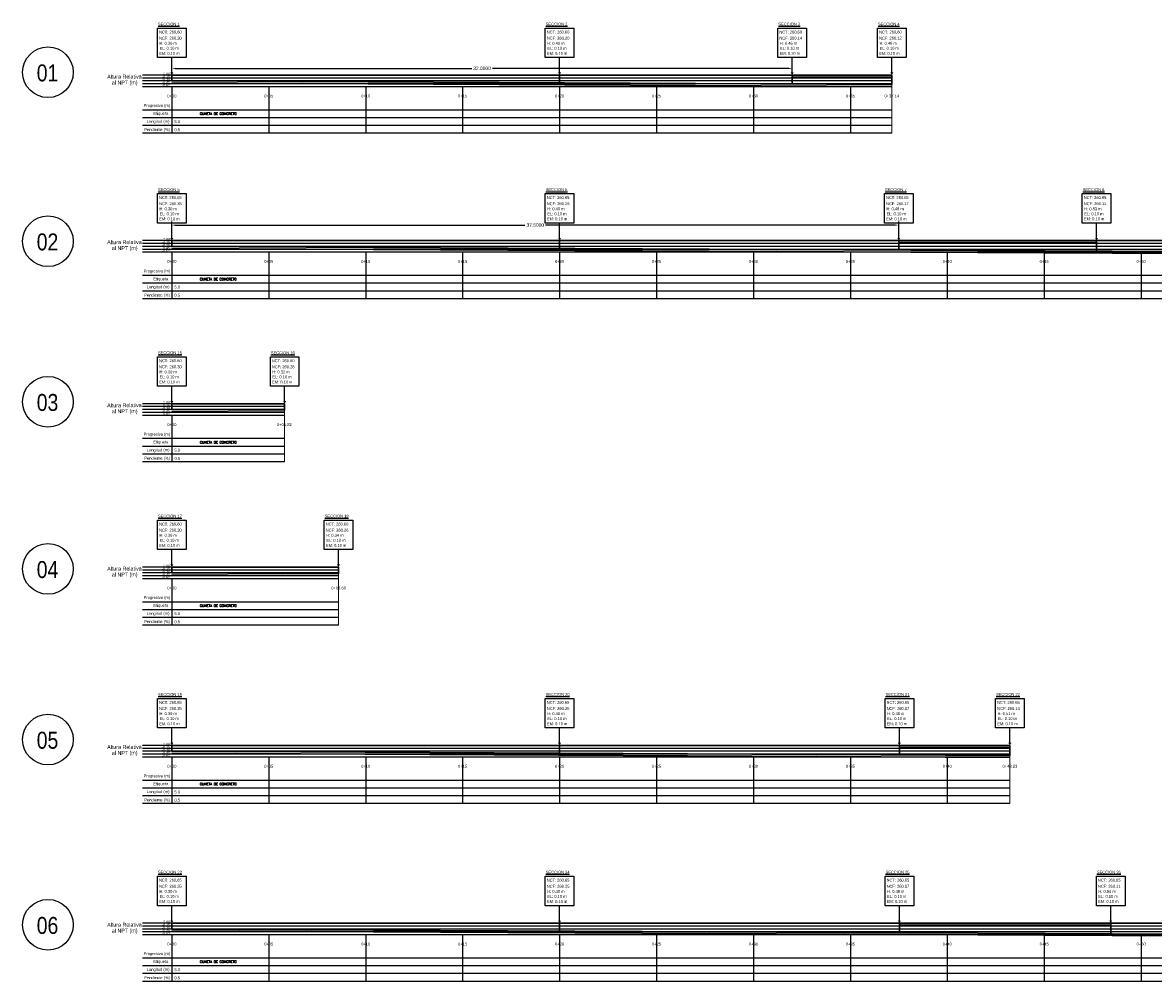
# Model space of a CAD drawing. Header units: millimetres. Extents: x -8931983 to 9630244, y 4 to 18563053.
# Tile 292 of 329: x 349551 to 349610, y 9281973 to 9282022. Entities that reach past the tile are written whole.
import ezdxf
from ezdxf.enums import TextEntityAlignment as Align

# ---------------------------------------------------------------- set-up
doc = ezdxf.new("R2010")
doc.units = ezdxf.units.MM
doc.layers.add('13.-ALE_PRESENTACION', color=7, linetype='Continuous', lineweight=0)
doc.layers.add('TEXTO', color=255, linetype='Continuous', lineweight=5)
for name, color, linetype in [('ANNOTATION', 7, 'Continuous'), ('ANNOTATION_TABLE', 254, 'Continuous'), ('GRID_TEXT', 7, 'Continuous'), ('Lineas', 7, 'Continuous')]:
    doc.layers.add(name, color=color, linetype=linetype)
doc.styles.add('Arial', font='romans.shx', dxfattribs={"height": 0.75})
doc.styles.add('Arial Narrow', font='ARIALN.TTF')
doc.styles.add('Cota B', font='swissck.ttf')
doc.styles.add('MtXpl_Arial_Black', font='txt')
doc.styles.add('NP25', font='arial.ttf', dxfattribs={"height": 0.075})
doc.styles.get("Standard").update_dxf_attribs({"font": 'arial.ttf'})
doc.styles.add('Swis721 Cn BT', font='swissc.ttf')
doc.dimstyles.get("Standard").update_dxf_attribs({"dimtxt": 0.18, "dimasz": 0.18, "dimexe": 0.18, "dimexo": 0.0625, "dimgap": 0.09, "dimtad": 0, "dimtih": 1, "dimtoh": 1, "dimdec": 4, "dimzin": 0, "dimdsep": 46, "dimtxsty": 'Standard', "dimcen": 0.09, "dimadec": 0, "dimazin": 0, "dimtfac": 1, "dimtdec": 4, "dimtofl": 0, "dimtmove": 0, "dimatfit": 3, "dimfxl": 1, "dimtolj": 1, "dimtzin": 0, "dimarcsym": 0})

# ---------------------------------------------------------------- blocks, each defined once
blk = doc.blocks.new('*D3701')
at = {"layer": 'Defpoints', "color": 0, "lineweight": 30, "transparency": 16777216}
for p in [(349559.157, 9282019.723), (349591.157, 9282019.806), (349591.157, 9282019.723)]:
    blk.add_point(p, dxfattribs=at)
at = {"layer": 'Lineas', "color": 0, "lineweight": -2, "transparency": 16777216}
for p, q in [((349559.157, 9282019.785), (349559.157, 9282019.986)), ((349591.157, 9282019.785), (349591.157, 9282019.986)), ((349559.337, 9282019.806), (349574.624, 9282019.806)), ((349590.977, 9282019.806), (349575.69, 9282019.806))]:
    blk.add_line(p, q, dxfattribs=at)
at = {"layer": 'Lineas', "color": 0, "lineweight": 30, "transparency": 16777216}
for points in [[(349559.337, 9282019.836), (349559.337, 9282019.776), (349559.157, 9282019.806)], [(349590.977, 9282019.836), (349590.977, 9282019.776), (349591.157, 9282019.806)]]:
    blk.add_solid(points, dxfattribs=at)
at = {"layer": 'Lineas', "color": 0, "lineweight": 30, "transparency": 16777216, "insert": (349575.157, 9282019.806), "char_height": 0.18, "attachment_point": 5}
blk.add_mtext('\\A1;32.0000', dxfattribs=at)
blk = doc.blocks.new('*D3702')
at = {"layer": 'Defpoints', "color": 0, "lineweight": 30, "transparency": 16777216}
for p in [(349559.157, 9282011.438), (349596.657, 9282011.725), (349596.657, 9282011.438)]:
    blk.add_point(p, dxfattribs=at)
at = {"layer": 'Lineas', "color": 0, "lineweight": -2, "transparency": 16777216}
for p, q in [((349559.157, 9282011.501), (349559.157, 9282011.905)), ((349596.657, 9282011.501), (349596.657, 9282011.905)), ((349559.337, 9282011.725), (349577.374, 9282011.725)), ((349596.477, 9282011.725), (349578.44, 9282011.725))]:
    blk.add_line(p, q, dxfattribs=at)
at = {"layer": 'Lineas', "color": 0, "lineweight": 30, "transparency": 16777216}
for points in [[(349559.337, 9282011.755), (349559.337, 9282011.695), (349559.157, 9282011.725)], [(349596.477, 9282011.755), (349596.477, 9282011.695), (349596.657, 9282011.725)]]:
    blk.add_solid(points, dxfattribs=at)
at = {"layer": 'Lineas', "color": 0, "lineweight": 30, "transparency": 16777216, "insert": (349577.907, 9282011.725), "char_height": 0.18, "attachment_point": 5}
blk.add_mtext('\\A1;37.5000', dxfattribs=at)

msp = doc.modelspace()

# ---------------------------------------------------------------- hatches: boundary and pattern name
at = {"lineweight": -3}
h = msp.add_hatch(color=256, dxfattribs=at)
h.dxf.hatch_style = 1
h.paths.add_polyline_path([(349559.23438, 9282019.59491), (349559.07988, 9282019.59491), (349559.15713, 9282019.45779)])
h = msp.add_hatch(color=256, dxfattribs=at)
h.dxf.hatch_style = 1
h.paths.add_polyline_path([(349579.23438, 9282019.59491), (349579.07988, 9282019.59491), (349579.15713, 9282019.45779)])
h = msp.add_hatch(color=256, dxfattribs=at)
h.dxf.hatch_style = 1
h.paths.add_polyline_path([(349591.23438, 9282019.59491), (349591.07988, 9282019.59491), (349591.15713, 9282019.45779)])
h = msp.add_hatch(color=256, dxfattribs=at)
h.dxf.hatch_style = 1
h.paths.add_polyline_path([(349596.37438, 9282019.59491), (349596.21988, 9282019.59491), (349596.29713, 9282019.45779)])
h = msp.add_hatch(color=256, dxfattribs=at)
h.dxf.hatch_style = 1
h.paths.add_polyline_path([(349559.23438, 9282011.06019), (349559.07988, 9282011.06019), (349559.15713, 9282010.92306)])
h = msp.add_hatch(color=256, dxfattribs=at)
h.dxf.hatch_style = 1
h.paths.add_polyline_path([(349579.23438, 9282011.06019), (349579.07988, 9282011.06019), (349579.15713, 9282010.92306)])
h = msp.add_hatch(color=256, dxfattribs=at)
h.dxf.hatch_style = 1
h.paths.add_polyline_path([(349596.73438, 9282011.06019), (349596.57988, 9282011.06019), (349596.65713, 9282010.92306)])
h = msp.add_hatch(color=256, dxfattribs=at)
h.dxf.hatch_style = 1
h.paths.add_polyline_path([(349606.93438, 9282011.06019), (349606.77988, 9282011.06019), (349606.85713, 9282010.92306)])
h = msp.add_hatch(color=256, dxfattribs=at)
h.dxf.hatch_style = 1
h.paths.add_polyline_path([(349559.23438, 9282002.64873), (349559.07988, 9282002.64873), (349559.15713, 9282002.5116)])
h = msp.add_hatch(color=256, dxfattribs=at)
h.dxf.hatch_style = 1
h.paths.add_polyline_path([(349565.05438, 9282002.64873), (349564.89988, 9282002.64873), (349564.97713, 9282002.5116)])
h = msp.add_hatch(color=256, dxfattribs=at)
h.dxf.hatch_style = 1
h.paths.add_polyline_path([(349559.23438, 9281994.22367), (349559.07988, 9281994.22367), (349559.15713, 9281994.08654)])
h = msp.add_hatch(color=256, dxfattribs=at)
h.dxf.hatch_style = 1
h.paths.add_polyline_path([(349567.83438, 9281994.22367), (349567.67988, 9281994.22367), (349567.75713, 9281994.08654)])
h = msp.add_hatch(color=256, dxfattribs=at)
h.dxf.hatch_style = 1
h.paths.add_polyline_path([(349559.23438, 9281985.02823), (349559.07988, 9281985.02823), (349559.15713, 9281984.8911)])
h = msp.add_hatch(color=256, dxfattribs=at)
h.dxf.hatch_style = 1
h.paths.add_polyline_path([(349579.23438, 9281985.02823), (349579.07988, 9281985.02823), (349579.15713, 9281984.8911)])
h = msp.add_hatch(color=256, dxfattribs=at)
h.dxf.hatch_style = 1
h.paths.add_polyline_path([(349596.76438, 9281985.02823), (349596.60988, 9281985.02823), (349596.68713, 9281984.8911)])
h = msp.add_hatch(color=256, dxfattribs=at)
h.dxf.hatch_style = 1
h.paths.add_polyline_path([(349602.46438, 9281985.02823), (349602.30988, 9281985.02823), (349602.38713, 9281984.8911)])
h = msp.add_hatch(color=256, dxfattribs=at)
h.dxf.hatch_style = 1
h.paths.add_polyline_path([(349559.23438, 9281975.86129), (349559.07988, 9281975.86129), (349559.15713, 9281975.72417)])
h = msp.add_hatch(color=256, dxfattribs=at)
h.dxf.hatch_style = 1
h.paths.add_polyline_path([(349579.23438, 9281975.86129), (349579.07988, 9281975.86129), (349579.15713, 9281975.72417)])
h = msp.add_hatch(color=256, dxfattribs=at)
h.dxf.hatch_style = 1
h.paths.add_polyline_path([(349596.76438, 9281975.86129), (349596.60988, 9281975.86129), (349596.68713, 9281975.72417)])
h = msp.add_hatch(color=256, dxfattribs=at)
h.dxf.hatch_style = 1
h.paths.add_polyline_path([(349607.66438, 9281975.86129), (349607.50988, 9281975.86129), (349607.58713, 9281975.72417)])

# ---------------------------------------------------------------- linework, layer by layer
at = {"color": 9, "lineweight": -3}
for p, q in [((349559.15713, 9282019.58452), (349559.15713, 9282020.36093)), ((349579.15713, 9282019.58452), (349579.15713, 9282020.36093)), ((349591.15713, 9282019.58452), (349591.15713, 9282020.36093)), ((349596.29713, 9282019.58452), (349596.29713, 9282020.36093)), ((349559.15702, 9282019.45779), (349557.65039, 9282019.45779)), ((349596.29702, 9282019.30779), (349557.65039, 9282019.30779)), ((349559.1575, 9282019.30779), (349557.65039, 9282019.30779)), ((349596.29702, 9282019.15779), (349557.65039, 9282019.15779)), ((349559.15702, 9282019.15779), (349557.65039, 9282019.15779)), ((349596.29702, 9282019.00779), (349557.65039, 9282019.00779)), ((349596.29702, 9282018.85779), (349557.65039, 9282018.85779)), ((349559.15713, 9282019.00779), (349557.89859, 9282019.00779)), ((349559.15713, 9282018.85779), (349557.89859, 9282018.85779)), ((349559.15702, 9282018.85779), (349559.15702, 9282016.45779)), ((349564.15702, 9282018.85779), (349564.15702, 9282016.45779)), ((349564.15702, 9282018.85779), (349564.15702, 9282016.45779)), ((349569.15702, 9282018.85779), (349569.15702, 9282016.45779)), ((349574.15702, 9282018.85779), (349574.15702, 9282016.45779)), ((349579.15702, 9282018.85779), (349579.15702, 9282016.45779)), ((349584.15702, 9282018.85779), (349584.15702, 9282016.45779)), ((349589.15702, 9282018.85779), (349589.15702, 9282016.45779)), ((349594.15702, 9282018.85779), (349594.15702, 9282016.45779)), ((349596.29702, 9282017.65779), (349557.65028, 9282017.65779)), ((349596.29702, 9282017.25779), (349557.65028, 9282017.25779)), ((349596.29702, 9282016.85779), (349557.65028, 9282016.85779)), ((349596.29702, 9282016.45779), (349557.65028, 9282016.45779)), ((349559.15713, 9282011.04979), (349559.15713, 9282011.82621)), ((349579.15713, 9282011.04979), (349579.15713, 9282011.82621)), ((349596.65713, 9282011.04979), (349596.65713, 9282011.82621)), ((349606.85713, 9282011.04979), (349606.85713, 9282011.82621)), ((349559.15702, 9282010.92306), (349557.65039, 9282010.92306)), ((349690.00702, 9282010.77306), (349557.65039, 9282010.77306)), ((349559.1575, 9282010.77306), (349557.65039, 9282010.77306)), ((349690.00702, 9282010.62306), (349557.65039, 9282010.62306)), ((349559.15702, 9282010.62306), (349557.65039, 9282010.62306)), ((349690.00702, 9282010.47306), (349557.65039, 9282010.47306)), ((349690.00702, 9282010.32306), (349557.65039, 9282010.32306)), ((349559.15713, 9282010.47306), (349557.89859, 9282010.47306)), ((349559.15713, 9282010.32306), (349557.89859, 9282010.32306)), ((349559.15702, 9282010.32306), (349559.15702, 9282007.92306)), ((349564.15702, 9282010.32306), (349564.15702, 9282007.92306)), ((349564.15702, 9282010.32306), (349564.15702, 9282007.92306)), ((349569.15702, 9282010.32306), (349569.15702, 9282007.92306)), ((349574.15702, 9282010.32306), (349574.15702, 9282007.92306)), ((349579.15702, 9282010.32306), (349579.15702, 9282007.92306)), ((349584.15702, 9282010.32306), (349584.15702, 9282007.92306)), ((349589.15702, 9282010.32306), (349589.15702, 9282007.92306)), ((349594.15702, 9282010.32306), (349594.15702, 9282007.92306)), ((349599.15702, 9282010.32306), (349599.15702, 9282007.92306)), ((349604.15702, 9282010.32306), (349604.15702, 9282007.92306)), ((349609.15702, 9282010.32306), (349609.15702, 9282007.92306)), ((349690.00702, 9282009.12306), (349557.65028, 9282009.12306)), ((349690.00702, 9282008.72306), (349557.65028, 9282008.72306)), ((349690.00702, 9282008.32306), (349557.65028, 9282008.32306)), ((349690.00702, 9282007.92306), (349557.65028, 9282007.92306)), ((349559.15713, 9282002.63834), (349559.15713, 9282003.41475)), ((349564.97713, 9282002.63834), (349564.97713, 9282003.41475)), ((349559.15702, 9282002.5116), (349557.65039, 9282002.5116)), ((349564.97702, 9282002.3616), (349557.65039, 9282002.3616)), ((349559.1575, 9282002.3616), (349557.65039, 9282002.3616)), ((349564.97702, 9282002.2116), (349557.65039, 9282002.2116)), ((349559.15702, 9282002.2116), (349557.65039, 9282002.2116)), ((349564.97702, 9282002.0616), (349557.65039, 9282002.0616)), ((349564.97702, 9282001.9116), (349557.65039, 9282001.9116)), ((349559.15713, 9282002.0616), (349557.89859, 9282002.0616)), ((349559.15713, 9282001.9116), (349557.89859, 9282001.9116)), ((349559.15702, 9282001.9116), (349559.15702, 9281999.5116)), ((349564.97702, 9282000.7116), (349557.65028, 9282000.7116)), ((349564.97702, 9282000.3116), (349557.65028, 9282000.3116)), ((349564.97702, 9281999.9116), (349557.65028, 9281999.9116)), ((349564.97702, 9281999.5116), (349557.65028, 9281999.5116)), ((349559.15713, 9281994.21328), (349559.15713, 9281994.98969)), ((349567.75713, 9281994.21328), (349567.75713, 9281994.98969)), ((349559.15702, 9281994.08654), (349557.65039, 9281994.08654)), ((349567.75702, 9281993.93654), (349557.65039, 9281993.93654)), ((349559.1575, 9281993.93654), (349557.65039, 9281993.93654)), ((349567.75702, 9281993.78654), (349557.65039, 9281993.78654)), ((349559.15702, 9281993.78654), (349557.65039, 9281993.78654)), ((349567.75702, 9281993.63654), (349557.65039, 9281993.63654)), ((349567.75702, 9281993.48654), (349557.65039, 9281993.48654)), ((349559.15713, 9281993.63654), (349557.89859, 9281993.63654)), ((349559.15713, 9281993.48654), (349557.89859, 9281993.48654)), ((349559.15702, 9281993.48654), (349559.15702, 9281991.08654)), ((349567.75702, 9281992.28654), (349557.65028, 9281992.28654)), ((349567.75702, 9281991.88654), (349557.65028, 9281991.88654)), ((349567.75702, 9281991.48654), (349557.65028, 9281991.48654)), ((349567.75702, 9281991.08654), (349557.65028, 9281991.08654)), ((349559.15713, 9281985.01784), (349559.15713, 9281985.79425)), ((349579.15713, 9281985.01784), (349579.15713, 9281985.79425)), ((349596.68713, 9281985.01784), (349596.68713, 9281985.79425)), ((349602.38713, 9281985.01784), (349602.38713, 9281985.79425)), ((349559.15702, 9281984.8911), (349557.65039, 9281984.8911)), ((349602.38702, 9281984.7411), (349557.65039, 9281984.7411)), ((349559.1575, 9281984.7411), (349557.65039, 9281984.7411)), ((349602.38702, 9281984.5911), (349557.65039, 9281984.5911)), ((349559.15702, 9281984.5911), (349557.65039, 9281984.5911)), ((349602.38702, 9281984.4411), (349557.65039, 9281984.4411)), ((349559.15713, 9281984.4411), (349557.89859, 9281984.4411)), ((349602.38702, 9281984.2911), (349557.65039, 9281984.2911)), ((349559.15713, 9281984.2911), (349557.89859, 9281984.2911)), ((349559.15702, 9281984.2911), (349559.15702, 9281981.8911)), ((349564.15702, 9281984.2911), (349564.15702, 9281981.8911)), ((349564.15702, 9281984.2911), (349564.15702, 9281981.8911)), ((349569.15702, 9281984.2911), (349569.15702, 9281981.8911)), ((349574.15702, 9281984.2911), (349574.15702, 9281981.8911)), ((349579.15702, 9281984.2911), (349579.15702, 9281981.8911)), ((349584.15702, 9281984.2911), (349584.15702, 9281981.8911)), ((349589.15702, 9281984.2911), (349589.15702, 9281981.8911)), ((349594.15702, 9281984.2911), (349594.15702, 9281981.8911)), ((349599.15702, 9281984.2911), (349599.15702, 9281981.8911)), ((349602.38702, 9281983.0911), (349557.65028, 9281983.0911)), ((349602.38702, 9281982.6911), (349557.65028, 9281982.6911)), ((349602.38702, 9281982.2911), (349557.65028, 9281982.2911)), ((349602.38702, 9281981.8911), (349557.65028, 9281981.8911)), ((349559.15713, 9281975.8509), (349559.15713, 9281976.62731)), ((349579.15713, 9281975.8509), (349579.15713, 9281976.62731)), ((349596.68713, 9281975.8509), (349596.68713, 9281976.62731)), ((349607.58713, 9281975.8509), (349607.58713, 9281976.62731)), ((349559.15702, 9281975.72417), (349557.65039, 9281975.72417)), ((349679.51702, 9281975.57417), (349557.65039, 9281975.57417)), ((349559.1575, 9281975.57417), (349557.65039, 9281975.57417)), ((349679.51702, 9281975.42417), (349557.65039, 9281975.42417)), ((349559.15702, 9281975.42417), (349557.65039, 9281975.42417)), ((349679.51702, 9281975.27417), (349557.65039, 9281975.27417)), ((349679.51702, 9281975.12417), (349557.65039, 9281975.12417)), ((349559.15713, 9281975.27417), (349557.89859, 9281975.27417)), ((349559.15713, 9281975.12417), (349557.89859, 9281975.12417)), ((349559.15702, 9281975.12417), (349559.15702, 9281972.72417)), ((349564.15702, 9281975.12417), (349564.15702, 9281972.72417)), ((349564.15702, 9281975.12417), (349564.15702, 9281972.72417)), ((349569.15702, 9281975.12417), (349569.15702, 9281972.72417)), ((349574.15702, 9281975.12417), (349574.15702, 9281972.72417)), ((349579.15702, 9281975.12417), (349579.15702, 9281972.72417)), ((349584.15702, 9281975.12417), (349584.15702, 9281972.72417)), ((349589.15702, 9281975.12417), (349589.15702, 9281972.72417)), ((349594.15702, 9281975.12417), (349594.15702, 9281972.72417)), ((349599.15702, 9281975.12417), (349599.15702, 9281972.72417)), ((349604.15702, 9281975.12417), (349604.15702, 9281972.72417)), ((349609.15702, 9281975.12417), (349609.15702, 9281972.72417)), ((349679.51702, 9281973.92417), (349557.65028, 9281973.92417)), ((349679.51702, 9281973.52417), (349557.65028, 9281973.52417)), ((349679.51702, 9281973.12417), (349557.65028, 9281973.12417)), ((349679.51702, 9281972.72417), (349557.65028, 9281972.72417))]:
    msp.add_line(p, q, dxfattribs=at)
at = {"color": 5, "lineweight": 30}
for p, q in [((349559.15702, 9282019.45779), (349591.15702, 9282019.45779)), ((349559.15702, 9282010.92306), (349596.65702, 9282010.92306)), ((349606.85702, 9282010.92306), (349638.18702, 9282010.92306)), ((349559.15702, 9282002.5116), (349564.97702, 9282002.5116)), ((349559.15702, 9281994.08654), (349567.75702, 9281994.08654)), ((349559.15702, 9281984.8911), (349596.68702, 9281984.8911)), ((349559.15702, 9281975.72417), (349596.68702, 9281975.72417)), ((349607.58702, 9281975.72417), (349664.51702, 9281975.72417))]:
    msp.add_line(p, q, dxfattribs=at)
at = {"color": 1, "lineweight": 30}
for p, q in [((349559.15702, 9282019.45779), (349559.15702, 9282019.15779)), ((349579.15702, 9282019.05779), (349579.15702, 9282019.45779)), ((349591.15702, 9282019.45779), (349591.15702, 9282018.99779)), ((349596.29702, 9282019.45779), (349596.29702, 9282018.97209)), ((349559.15702, 9282010.92306), (349559.15702, 9282010.62306)), ((349579.15702, 9282010.52306), (349579.15702, 9282010.92306)), ((349596.65702, 9282010.92306), (349596.65702, 9282010.43556)), ((349606.85702, 9282010.92306), (349606.85702, 9282010.38456)), ((349559.15702, 9282002.5116), (349559.15702, 9282002.2116)), ((349564.97702, 9282002.5116), (349564.97702, 9282002.1825)), ((349559.15702, 9281994.08654), (349559.15702, 9281993.78654)), ((349567.75702, 9281994.08654), (349567.75702, 9281993.74354)), ((349559.15702, 9281984.8911), (349559.15702, 9281984.5911)), ((349579.15702, 9281984.4911), (349579.15702, 9281984.8911)), ((349596.68702, 9281984.8911), (349596.68702, 9281984.40345)), ((349602.38702, 9281984.8911), (349602.38702, 9281984.37495)), ((349559.15702, 9281975.72417), (349559.15702, 9281975.42417)), ((349579.15702, 9281975.32417), (349579.15702, 9281975.72417)), ((349596.68702, 9281975.72417), (349596.68702, 9281975.23652)), ((349607.58702, 9281975.72417), (349607.58702, 9281975.18202))]:
    msp.add_line(p, q, dxfattribs=at)
at = {"color": 84, "lineweight": 30}
for p, q in [((349591.15702, 9282019.45779), (349596.29702, 9282019.45779)), ((349591.15702, 9282019.35779), (349596.29702, 9282019.35779)), ((349596.65702, 9282010.92306), (349606.85702, 9282010.92306)), ((349596.65702, 9282010.82306), (349606.85702, 9282010.82306)), ((349596.68702, 9281984.8911), (349602.38702, 9281984.8911)), ((349596.68702, 9281984.7911), (349602.38702, 9281984.7911)), ((349596.68702, 9281975.72417), (349607.58702, 9281975.72417)), ((349596.68702, 9281975.62417), (349607.58702, 9281975.62417))]:
    msp.add_line(p, q, dxfattribs=at)
at = {"color": 9, "lineweight": 0}
for p, q in [((349596.29702, 9282019.45779), (349596.29702, 9282016.45779)), ((349564.97702, 9282002.5116), (349564.97702, 9281999.5116)), ((349567.75702, 9281994.08654), (349567.75702, 9281991.08654)), ((349602.38702, 9281984.8911), (349602.38702, 9281981.8911))]:
    msp.add_line(p, q, dxfattribs=at)
at = {"color": 6, "lineweight": 30}
for p, q in [((349559.15652, 9282019.05779), (349596.29702, 9282018.87208)), ((349559.15702, 9282019.15779), (349596.29702, 9282018.97209)), ((349559.15652, 9282010.52306), (349690.00702, 9282009.86881)), ((349559.15702, 9282010.62306), (349690.00702, 9282009.96881)), ((349559.15652, 9282002.1116), (349564.97702, 9282002.0825)), ((349559.15702, 9282002.2116), (349564.97702, 9282002.1825)), ((349559.15702, 9281993.78654), (349567.75702, 9281993.74354)), ((349559.15652, 9281993.68654), (349567.75702, 9281993.64354)), ((349559.15652, 9281984.4911), (349602.38702, 9281984.27495)), ((349559.15702, 9281984.5911), (349602.38702, 9281984.37495)), ((349559.15652, 9281975.32417), (349679.51702, 9281974.72236)), ((349559.15702, 9281975.42417), (349679.51702, 9281974.82237))]:
    msp.add_line(p, q, dxfattribs=at)
at = {"lineweight": -3}
for points in [[(349558.41927, 9282021.88421), (349559.89499, 9282021.88421), (349559.89499, 9282020.36093), (349558.41927, 9282020.36093)], [(349578.41927, 9282021.88421), (349579.89499, 9282021.88421), (349579.89499, 9282020.36093), (349578.41927, 9282020.36093)], [(349590.41927, 9282021.88421), (349591.89499, 9282021.88421), (349591.89499, 9282020.36093), (349590.41927, 9282020.36093)], [(349595.55927, 9282021.88421), (349597.03499, 9282021.88421), (349597.03499, 9282020.36093), (349595.55927, 9282020.36093)], [(349558.41927, 9282013.34948), (349559.89499, 9282013.34948), (349559.89499, 9282011.82621), (349558.41927, 9282011.82621)], [(349578.41927, 9282013.34948), (349579.89499, 9282013.34948), (349579.89499, 9282011.82621), (349578.41927, 9282011.82621)], [(349595.91927, 9282013.34948), (349597.39499, 9282013.34948), (349597.39499, 9282011.82621), (349595.91927, 9282011.82621)], [(349606.11927, 9282013.34948), (349607.59499, 9282013.34948), (349607.59499, 9282011.82621), (349606.11927, 9282011.82621)], [(349558.41927, 9282004.93802), (349559.89499, 9282004.93802), (349559.89499, 9282003.41475), (349558.41927, 9282003.41475)], [(349564.23927, 9282004.93802), (349565.71499, 9282004.93802), (349565.71499, 9282003.41475), (349564.23927, 9282003.41475)], [(349558.41927, 9281996.51296), (349559.89499, 9281996.51296), (349559.89499, 9281994.98969), (349558.41927, 9281994.98969)], [(349567.01927, 9281996.51296), (349568.49499, 9281996.51296), (349568.49499, 9281994.98969), (349567.01927, 9281994.98969)], [(349558.41927, 9281987.31752), (349559.89499, 9281987.31752), (349559.89499, 9281985.79425), (349558.41927, 9281985.79425)], [(349578.41927, 9281987.31752), (349579.89499, 9281987.31752), (349579.89499, 9281985.79425), (349578.41927, 9281985.79425)], [(349595.94927, 9281987.31752), (349597.42499, 9281987.31752), (349597.42499, 9281985.79425), (349595.94927, 9281985.79425)], [(349601.64927, 9281987.31752), (349603.12499, 9281987.31752), (349603.12499, 9281985.79425), (349601.64927, 9281985.79425)], [(349558.41927, 9281978.15059), (349559.89499, 9281978.15059), (349559.89499, 9281976.62731), (349558.41927, 9281976.62731)], [(349578.41927, 9281978.15059), (349579.89499, 9281978.15059), (349579.89499, 9281976.62731), (349578.41927, 9281976.62731)], [(349595.94927, 9281978.15059), (349597.42499, 9281978.15059), (349597.42499, 9281976.62731), (349595.94927, 9281976.62731)], [(349606.84927, 9281978.15059), (349608.32499, 9281978.15059), (349608.32499, 9281976.62731), (349606.84927, 9281976.62731)]]:
    msp.add_lwpolyline(points, close=True, dxfattribs=at)
for centre in [(349552.76555, 9282019.60595), (349552.76555, 9282010.89127), (349552.76555, 9282002.6127), (349552.76555, 9281993.99468), (349552.76555, 9281985.19269), (349552.76555, 9281975.6432)]:
    msp.add_circle(centre, 1.30528)

# ---------------------------------------------------------------- texts
at = {"color": 7, "lineweight": -3, "char_height": 0.125, "width": 2.4273887, "attachment_point": 1, "style": 'Arial'}
for insert in [(349560.6016, 9282017.53194), (349560.6016, 9282008.99721), (349560.6016, 9282000.58575), (349560.6016, 9281992.16069), (349560.6016, 9281982.96525), (349560.6016, 9281973.79832)]:
    msp.add_mtext('CUNETA DE CONCRETO', dxfattribs=dict(at, insert=insert))
at = {"layer": '13.-ALE_PRESENTACION', "style": 'Cota B'}
for s, p in [('01', (349552.18768, 9282019.13514)), ('02', (349552.18768, 9282010.42045)), ('03', (349552.18768, 9282002.14189)), ('04', (349552.18768, 9281993.52386)), ('05', (349552.18768, 9281984.72188)), ('06', (349552.18768, 9281975.17239))]:
    msp.add_text(s, height=0.873507, dxfattribs=at).set_placement(p)
at = {"layer": 'ANNOTATION', "lineweight": -3, "style": 'Swis721 Cn BT'}
for s, height, p in [('NCT: 260.60', 0.15, (349558.49741, 9282021.67561)), ('NCT: 260.60', 0.15, (349578.49741, 9282021.67561)), ('NCT: 260.60', 0.15, (349590.49741, 9282021.67561)), ('NCT: 260.60', 0.15, (349595.63741, 9282021.67561)), ('NCF: 260.30', 0.15, (349558.49992, 9282021.36085)), ('H: 0.30 m', 0.15, (349558.52101, 9282021.09662)), ('NCF: 260.20', 0.15, (349578.49992, 9282021.36085)), ('H: 0.40 m', 0.15, (349578.52101, 9282021.09662)), ('NCF: 260.14', 0.15, (349590.49992, 9282021.36085)), ('H: 0.46 m', 0.15, (349590.52101, 9282021.09662)), ('NCF: 260.12', 0.15, (349595.63992, 9282021.36085)), ('H: 0.48 m', 0.15, (349595.66101, 9282021.09662)), ('EM: 0.10 m   ', 0.15, (349558.50614, 9282020.57662)), ('EL: 0.10 m   ', 0.15, (349558.52222, 9282020.83928)), ('EM: 0.10 m   ', 0.15, (349578.50614, 9282020.57662)), ('EL: 0.10 m   ', 0.15, (349578.52222, 9282020.83928)), ('EM: 0.10 m   ', 0.15, (349590.50614, 9282020.57662)), ('EL: 0.10 m   ', 0.15, (349590.52222, 9282020.83928)), ('EM: 0.10 m   ', 0.15, (349595.64614, 9282020.57662)), ('EL: 0.10 m   ', 0.15, (349595.66222, 9282020.83928)), ('-0.15', 0.13, (349558.65958, 9282019.36818)), (' 0.00', 0.13, (349558.67152, 9282019.5234)), ('-0.45', 0.13, (349558.65431, 9282019.0754)), ('-0.60', 0.13, (349558.65431, 9282018.9254)), ('-0.30', 0.13, (349558.65713, 9282019.22214)), ('NCT: 260.65', 0.15, (349558.49741, 9282013.14088)), ('NCT: 260.65', 0.15, (349578.49741, 9282013.14088)), ('NCT: 260.65', 0.15, (349595.99741, 9282013.14088)), ('NCT: 260.65', 0.15, (349606.19741, 9282013.14088)), ('NCF: 260.35', 0.15, (349558.49992, 9282012.82612)), ('H: 0.30 m', 0.15, (349558.52101, 9282012.56189)), ('NCF: 260.25', 0.15, (349578.49992, 9282012.82612)), ('H: 0.40 m', 0.15, (349578.52101, 9282012.56189)), ('NCF: 260.17', 0.15, (349595.99992, 9282012.82612)), ('H: 0.48 m', 0.15, (349596.02101, 9282012.56189)), ('NCF: 260.12', 0.15, (349606.19992, 9282012.82612)), ('H: 0.53 m', 0.15, (349606.22101, 9282012.56189)), ('EM: 0.10 m   ', 0.15, (349558.50614, 9282012.04189)), ('EL: 0.10 m   ', 0.15, (349558.52222, 9282012.30455)), ('EM: 0.10 m   ', 0.15, (349578.50614, 9282012.04189)), ('EL: 0.10 m   ', 0.15, (349578.52222, 9282012.30455)), ('EM: 0.10 m   ', 0.15, (349596.00614, 9282012.04189)), ('EL: 0.10 m   ', 0.15, (349596.02222, 9282012.30455)), ('EM: 0.10 m   ', 0.15, (349606.20614, 9282012.04189)), ('EL: 0.10 m   ', 0.15, (349606.22222, 9282012.30455)), ('-0.30', 0.13, (349558.65713, 9282010.68741)), ('-0.15', 0.13, (349558.65958, 9282010.83346)), (' 0.00', 0.13, (349558.67152, 9282010.98868)), ('-0.45', 0.13, (349558.65431, 9282010.54068)), ('-0.60', 0.13, (349558.65431, 9282010.39068)), ('NCT: 260.60', 0.15, (349558.49741, 9282004.72943)), ('NCF: 260.30', 0.15, (349558.49992, 9282004.41466)), ('NCT: 260.60', 0.15, (349564.31741, 9282004.72943)), ('NCF: 260.28', 0.15, (349564.31992, 9282004.41466)), ('EM: 0.10 m   ', 0.15, (349558.50614, 9282003.63044)), ('H: 0.30 m', 0.15, (349558.52101, 9282004.15043)), ('EL: 0.10 m   ', 0.15, (349558.52222, 9282003.89309)), ('EM: 0.10 m   ', 0.15, (349564.32614, 9282003.63044)), ('H: 0.32 m', 0.15, (349564.34101, 9282004.15043)), ('EL: 0.10 m   ', 0.15, (349564.34222, 9282003.89309)), ('-0.15', 0.13, (349558.65958, 9282002.422)), (' 0.00', 0.13, (349558.67152, 9282002.57722)), ('-0.45', 0.13, (349558.65431, 9282002.12922)), ('-0.60', 0.13, (349558.65431, 9282001.97922)), ('-0.30', 0.13, (349558.65713, 9282002.27595)), ('NCT: 260.60', 0.15, (349558.49741, 9281996.30436)), ('NCT: 260.60', 0.15, (349567.09741, 9281996.30436)), ('NCF: 260.30', 0.15, (349558.49992, 9281995.9896)), ('H: 0.30 m', 0.15, (349558.52101, 9281995.72537)), ('EL: 0.10 m   ', 0.15, (349558.52222, 9281995.46803)), ('NCF: 260.26', 0.15, (349567.09992, 9281995.9896)), ('H: 0.34 m', 0.15, (349567.12101, 9281995.72537)), ('EL: 0.10 m   ', 0.15, (349567.12222, 9281995.46803)), ('EM: 0.10 m   ', 0.15, (349558.50614, 9281995.20537)), ('EM: 0.10 m   ', 0.15, (349567.10614, 9281995.20537)), ('-0.45', 0.13, (349558.65431, 9281993.70416)), ('-0.30', 0.13, (349558.65713, 9281993.85089)), ('-0.15', 0.13, (349558.65958, 9281993.99694)), (' 0.00', 0.13, (349558.67152, 9281994.15216)), ('-0.60', 0.13, (349558.65431, 9281993.55416)), ('NCT: 260.65', 0.15, (349558.49741, 9281987.10893)), ('NCF: 260.35', 0.15, (349558.49992, 9281986.79416)), ('NCT: 260.65', 0.15, (349578.49741, 9281987.10893)), ('NCF: 260.25', 0.15, (349578.49992, 9281986.79416)), ('NCT: 260.65', 0.15, (349596.02741, 9281987.10893)), ('NCF: 260.17', 0.15, (349596.02992, 9281986.79416)), ('NCT: 260.65', 0.15, (349601.72741, 9281987.10893)), ('NCF: 260.14', 0.15, (349601.72992, 9281986.79416)), ('H: 0.30 m', 0.15, (349558.52101, 9281986.52993)), ('EL: 0.10 m   ', 0.15, (349558.52222, 9281986.27259)), ('H: 0.40 m', 0.15, (349578.52101, 9281986.52993)), ('EL: 0.10 m   ', 0.15, (349578.52222, 9281986.27259)), ('H: 0.48 m', 0.15, (349596.05101, 9281986.52993)), ('EL: 0.10 m   ', 0.15, (349596.05222, 9281986.27259)), ('H: 0.51 m', 0.15, (349601.75101, 9281986.52993)), ('EL: 0.10 m   ', 0.15, (349601.75222, 9281986.27259)), ('EM: 0.10 m   ', 0.15, (349558.50614, 9281986.00994)), ('EM: 0.10 m   ', 0.15, (349578.50614, 9281986.00994)), ('EM: 0.10 m   ', 0.15, (349596.03614, 9281986.00994)), ('EM: 0.10 m   ', 0.15, (349601.73614, 9281986.00994)), (' 0.00', 0.13, (349558.67152, 9281984.95672)), ('-0.45', 0.13, (349558.65431, 9281984.50872)), ('-0.60', 0.13, (349558.65431, 9281984.35872)), ('-0.30', 0.13, (349558.65713, 9281984.65545)), ('-0.15', 0.13, (349558.65958, 9281984.8015)), ('NCT: 260.65', 0.15, (349558.49741, 9281977.94199)), ('NCT: 260.65', 0.15, (349578.49741, 9281977.94199)), ('NCT: 260.65', 0.15, (349596.02741, 9281977.94199)), ('NCT: 260.65', 0.15, (349606.92741, 9281977.94199)), ('NCF: 260.35', 0.15, (349558.49992, 9281977.62723)), ('H: 0.30 m', 0.15, (349558.52101, 9281977.363)), ('NCF: 260.25', 0.15, (349578.49992, 9281977.62723)), ('H: 0.40 m', 0.15, (349578.52101, 9281977.363)), ('NCF: 260.17', 0.15, (349596.02992, 9281977.62723)), ('H: 0.48 m', 0.15, (349596.05101, 9281977.363)), ('NCF: 260.11', 0.15, (349606.92992, 9281977.62723)), ('H: 0.54 m', 0.15, (349606.95101, 9281977.363)), ('EM: 0.10 m   ', 0.15, (349558.50614, 9281976.843)), ('EL: 0.10 m   ', 0.15, (349558.52222, 9281977.10566)), ('EM: 0.10 m   ', 0.15, (349578.50614, 9281976.843)), ('EL: 0.10 m   ', 0.15, (349578.52222, 9281977.10566)), ('EM: 0.10 m   ', 0.15, (349596.03614, 9281976.843)), ('EL: 0.10 m   ', 0.15, (349596.05222, 9281977.10566)), ('EM: 0.10 m   ', 0.15, (349606.93614, 9281976.843)), ('EL: 0.10 m   ', 0.15, (349606.95222, 9281977.10566)), ('-0.15', 0.13, (349558.65958, 9281975.63456)), (' 0.00', 0.13, (349558.67152, 9281975.78978)), ('-0.45', 0.13, (349558.65431, 9281975.34178)), ('-0.60', 0.13, (349558.65431, 9281975.19178)), ('-0.30', 0.13, (349558.65713, 9281975.48852))]:
    msp.add_text(s, height=height, rotation=0.15, dxfattribs=at).set_placement(p, align=Align.MIDDLE_LEFT)
at = {"layer": 'ANNOTATION_TABLE', "color": 7, "lineweight": -3, "style": 'NP25'}
for s, p in [('Progresiva (m)', (349559.07524, 9282017.88972)), ('Longitud (m)', (349559.03604, 9282017.07526)), ('Etiqueta', (349558.97378, 9282017.48416)), ('5.0', (349559.58179, 9282017.06048)), ('Pendiente (%%%)', (349559.06128, 9282016.65062)), ('0.5', (349559.58179, 9282016.64137)), ('Progresiva (m)', (349559.07524, 9282009.355)), ('Etiqueta', (349558.97378, 9282008.94943)), ('Longitud (m)', (349559.03604, 9282008.54053)), ('5.0', (349559.58179, 9282008.52576)), ('Pendiente (%%%)', (349559.06128, 9282008.1159)), ('0.5', (349559.58179, 9282008.10664)), ('Progresiva (m)', (349559.07524, 9282000.94354)), ('Longitud (m)', (349559.03604, 9282000.12908)), ('Etiqueta', (349558.97378, 9282000.53797)), ('5.0', (349559.58179, 9282000.1143)), ('Pendiente (%%%)', (349559.06128, 9281999.70444)), ('0.5', (349559.58179, 9281999.69519)), ('Progresiva (m)', (349559.07524, 9281992.51848)), ('Etiqueta', (349558.97378, 9281992.11291)), ('Longitud (m)', (349559.03604, 9281991.70401)), ('5.0', (349559.58179, 9281991.68924)), ('Pendiente (%%%)', (349559.06128, 9281991.27938)), ('0.5', (349559.58179, 9281991.27012)), ('Progresiva (m)', (349559.07524, 9281983.32304)), ('Etiqueta', (349558.97378, 9281982.91747)), ('Pendiente (%%%)', (349559.06128, 9281982.08394)), ('Longitud (m)', (349559.03604, 9281982.50858)), ('5.0', (349559.58179, 9281982.4938)), ('0.5', (349559.58179, 9281982.07469)), ('Progresiva (m)', (349559.07524, 9281974.1561)), ('Longitud (m)', (349559.03604, 9281973.34164)), ('Etiqueta', (349558.97378, 9281973.75054)), ('5.0', (349559.58179, 9281973.32686)), ('Pendiente (%%%)', (349559.06128, 9281972.917)), ('0.5', (349559.58179, 9281972.90775))]:
    msp.add_text(s, height=0.15, rotation=0.1, dxfattribs=at).set_placement(p, align=Align.MIDDLE_RIGHT)
at = {"layer": 'GRID_TEXT', "lineweight": -3, "style": 'Arial Narrow'}
for s, p in [('Altura Relativa', (349556.71321, 9282019.21766)), ('al NPT (m)', (349556.72615, 9282018.91403)), ('Altura Relativa', (349556.71321, 9282010.68294)), ('al NPT (m)', (349556.72615, 9282010.37931)), ('Altura Relativa', (349556.71321, 9282002.27148)), ('al NPT (m)', (349556.72615, 9282001.96785)), ('Altura Relativa', (349556.71321, 9281993.84642)), ('al NPT (m)', (349556.72615, 9281993.54279)), ('Altura Relativa', (349556.71321, 9281984.65098)), ('al NPT (m)', (349556.72615, 9281984.34735)), ('Altura Relativa', (349556.71321, 9281975.48404)), ('al NPT (m)', (349556.72615, 9281975.18041))]:
    msp.add_text(s, height=0.2, rotation=0.4, dxfattribs=at).set_placement(p, align=Align.BOTTOM_CENTER)
at = {"layer": 'GRID_TEXT', "color": 7, "lineweight": -3}
for s, p in [('0+00', (349559.15702, 9282018.45779)), ('0+05', (349564.15702, 9282018.45779)), ('0+10', (349569.15702, 9282018.45779)), ('0+15', (349574.15702, 9282018.45779)), ('0+20', (349579.15702, 9282018.45779)), ('0+25', (349584.15702, 9282018.45779)), ('0+30', (349589.15702, 9282018.45779)), ('0+35', (349594.15702, 9282018.45779)), ('0+37.14', (349596.29702, 9282018.45779)), ('0+00', (349559.15702, 9282009.92306)), ('0+05', (349564.15702, 9282009.92306)), ('0+10', (349569.15702, 9282009.92306)), ('0+15', (349574.15702, 9282009.92306)), ('0+20', (349579.15702, 9282009.92306)), ('0+25', (349584.15702, 9282009.92306)), ('0+30', (349589.15702, 9282009.92306)), ('0+35', (349594.15702, 9282009.92306)), ('0+40', (349599.15702, 9282009.92306)), ('0+45', (349604.15702, 9282009.92306)), ('0+50', (349609.15702, 9282009.92306)), ('0+00', (349559.15702, 9282001.5116)), ('0+05.82', (349564.96124, 9282001.5116)), ('0+00', (349559.15702, 9281993.08654)), ('0+08.60', (349567.75702, 9281993.08654)), ('0+00', (349559.15702, 9281983.8911)), ('0+05', (349564.15702, 9281983.8911)), ('0+10', (349569.15702, 9281983.8911)), ('0+15', (349574.15702, 9281983.8911)), ('0+20', (349579.15702, 9281983.8911)), ('0+25', (349584.15702, 9281983.8911)), ('0+30', (349589.15702, 9281983.8911)), ('0+35', (349594.15702, 9281983.8911)), ('0+40', (349599.15702, 9281983.8911)), ('0+43.23', (349602.38702, 9281983.8911)), ('0+00', (349559.15702, 9281974.72417)), ('0+05', (349564.15702, 9281974.72417)), ('0+10', (349569.15702, 9281974.72417)), ('0+15', (349574.15702, 9281974.72417)), ('0+20', (349579.15702, 9281974.72417)), ('0+25', (349584.15702, 9281974.72417)), ('0+30', (349589.15702, 9281974.72417)), ('0+35', (349594.15702, 9281974.72417)), ('0+40', (349599.15702, 9281974.72417)), ('0+45', (349604.15702, 9281974.72417)), ('0+50', (349609.15702, 9281974.72417))]:
    msp.add_text(s, height=0.15, dxfattribs=at).set_placement(p, align=Align.TOP_CENTER)
at = {"layer": 'TEXTO', "color": 18, "lineweight": -3, "true_color": 0x000000, "style": 'MtXpl_Arial_Black'}
for s, p in [('%%USECCION 1', (349558.44433, 9282022.01167)), ('%%USECCION 2', (349578.44433, 9282022.01167)), ('%%USECCION 3', (349590.44433, 9282022.01167)), ('%%USECCION 4', (349595.58433, 9282022.01167)), ('%%USECCION 5', (349558.44433, 9282013.47694)), ('%%USECCION 6', (349578.44433, 9282013.47694)), ('%%USECCION 7', (349595.94433, 9282013.47694)), ('%%USECCION 8', (349606.14433, 9282013.47694)), ('%%USECCION 15', (349558.44433, 9282005.06549)), ('%%USECCION 16', (349564.26433, 9282005.06549)), ('%%USECCION 17', (349558.44433, 9281996.64042)), ('%%USECCION 18', (349567.04433, 9281996.64042)), ('%%USECCION 19', (349558.44433, 9281987.44499)), ('%%USECCION 20', (349578.44433, 9281987.44499)), ('%%USECCION 21', (349595.97433, 9281987.44499)), ('%%USECCION 22', (349601.67433, 9281987.44499)), ('%%USECCION 23', (349558.44433, 9281978.27805)), ('%%USECCION 24', (349578.44433, 9281978.27805)), ('%%USECCION 25', (349595.97433, 9281978.27805)), ('%%USECCION 26', (349606.87433, 9281978.27805))]:
    msp.add_text(s, height=0.15, dxfattribs=at).set_placement(p)

# ---------------------------------------------------------------- dimensions: what is measured, and where the dimension line sits
at = {"layer": 'Lineas', "color": 5, "lineweight": 30}
for base, p1, p2, picture, middle in [((349591.15713, 9282019.80629), (349559.15713, 9282019.72277), (349591.15713, 9282019.72277), '*D3701', (349575.15713, 9282019.80629)), ((349596.65713, 9282011.72472), (349559.15713, 9282011.438), (349596.65713, 9282011.438), '*D3702', (349577.90713, 9282011.72472))]:
    dim = msp.add_linear_dim(base=base, p1=p1, p2=p2, dimstyle='Standard', dxfattribs=at)
    dim.commit()
    dim.dimension.update_dxf_attribs({"geometry": picture, "text_midpoint": middle})

doc.saveas('drawing.dxf')
